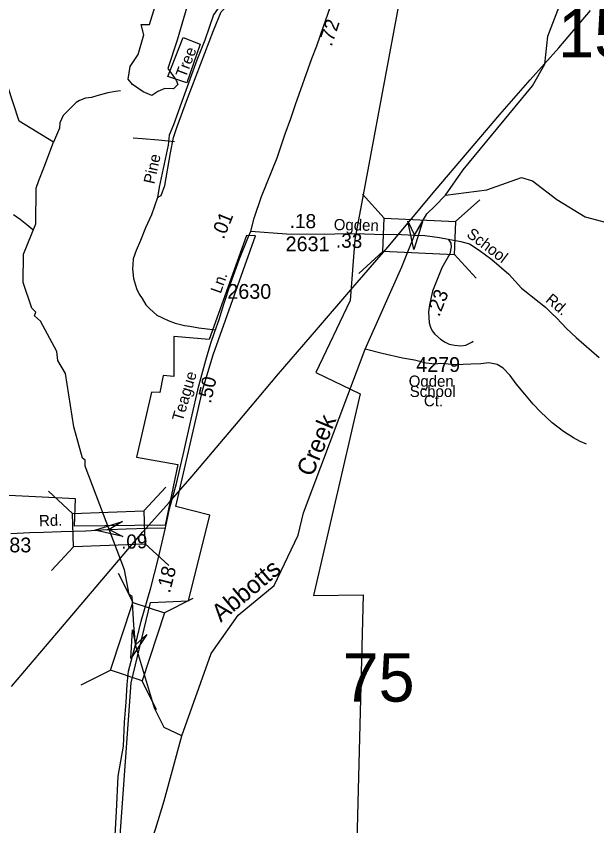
# Model space of a CAD drawing. Extents: x 1547597 to 1699558, y 810033 to 920809.
# Drawn here: x 1675799 to 1680715, y 839232 to 846092 of the extents above; entities that cross this region are included whole.
import ezdxf

# ---------------------------------------------------------------- set-up
doc = ezdxf.new("R2010")
doc.units = 0
for name, color, linetype in [('Exist Boundary Political City Limit New', 7, 'Continuous'), ('Exist Boundary Political City Limit New Hole', 7, 'Continuous'), ('Exist Hydrographic Creek Single Shore', 7, 'Continuous'), ('Exist Hydrographic Misc Water Feature', 7, 'Continuous'), ('Exist Hydrographic Pond Under 1500 Sq Ft', 7, 'Continuous'), ('Exist Road Non-System Type 51', 7, 'Continuous'), ('Exist Road Non-System Type 51 Label', 7, 'Continuous'), ('Exist Road Secondary Mileage Hundredths English Label', 7, 'Continuous'), ('Exist Road Secondary Structure Standard Bridge Attributed CELL', 7, 'Continuous'), ('Exist Road Secondary Structure Standard Bridge CELL', 7, 'Continuous'), ('Exist Road Secondary Structure Standard Bridge Number Label', 7, 'Continuous'), ('Exist Road Secondary Type 51 Attributed', 7, 'Continuous'), ('Exist Road Secondary Type 51 Label', 7, 'Continuous'), ('Exist Road Secondary Type 51 Number Label', 7, 'Continuous'), ('Exist Utilities Electrical Transmission Line', 7, 'Continuous'), ('Map Preparation Boundary City Limit Buffer Line', 7, 'Continuous'), ('Old_Level_32', 7, 'Continuous')]:
    doc.layers.add(name, color=color, linetype=linetype)

msp = doc.modelspace()

# ---------------------------------------------------------------- linework, layer by layer
at = {"layer": 'Exist Boundary Political City Limit New'}
for points in [[(1679086.6, 846460.7), (1678666.9, 844201), (1678627.9, 843683.7), (1678335.2, 843073.7), (1678711.9, 842892.8), (1678316.5, 841183.4), (1678737.3, 841190.6), (1678673.3, 838655.5)], [(1677060.7, 841780.9), (1676294, 841770.4), (1676301.3, 842001.7), (1674891.3, 842073.6), (1674863.2, 844275.2), (1673795.1, 844020.7), (1673897.1, 846177.4)], [(1676650.6, 838758.4), (1676772.2, 840442.6), (1676937.6, 841124.2), (1677257.1, 841139.6), (1677438.4, 841863.1), (1677149.6, 841936.8), (1677380, 842932.4), (1677466.2, 843222.6), (1677825.6, 844232.3), (1677748.8, 844235.4), (1677432.5, 843352.5), (1677134.5, 843377.1), (1677134.5, 843039.1), (1677042.4, 843048.3), (1677014.7, 842903.9), (1676944.1, 842907), (1676818.3, 842357.3), (1677168.4, 842292.7), (1677060.7, 841780.9)]]:
    msp.add_lwpolyline(points, dxfattribs=at)
at = {"layer": 'Exist Boundary Political City Limit New Hole'}
msp.add_lwpolyline([(1677356.8, 845856.6), (1677244.7, 845527.6), (1677082.3, 845581.8), (1677213.8, 845910.8), (1677356.8, 845856.6)], dxfattribs=at)
at = {"layer": 'Exist Hydrographic Creek Single Shore'}
for points in [[(1676114.4, 845023.8), (1675823.5, 845203.5), (1675726.5, 845504.2), (1675563.5, 845799.7), (1675431.6, 845982.9), (1675334.6, 846208), (1675302.6, 846376.1), (1675277.6, 846393), (1675082.1, 846934.6), (1674876.6, 847312.3), (1674757.6, 847651), (1674697.1, 847787.6), (1674707.6, 848413.9), (1674815.3, 848558.3), (1675015.6, 849079.2), (1675031, 849341.2), (1675102.6, 849495.4), (1675114.6, 849879.1), (1675075.6, 850090), (1674962.5, 850407.4)], [(1679433, 844576.1), (1679584.3, 844790.4), (1680171, 845502.8), (1680274.4, 845685.2), (1680299.6, 845923.2), (1680428.7, 846255.5), (1680505.2, 846399.2), (1680600.1, 846645.7), (1680616.7, 846922.6), (1680657.6, 847462.1), (1680673.4, 847863.4), (1680933.1, 848457.5), (1681088.8, 848850.6), (1681176.8, 849035.9), (1681351.3, 849513.9), (1681642.7, 849867.9)], [(1677201.6, 839995.7), (1677052.6, 840064.3), (1676970.6, 840230.1), (1676809.4, 840764.6), (1676794.5, 840932.8), (1676780.6, 841176), (1676755.6, 841193), (1676716.6, 841400.6), (1676384.5, 842280.5), (1676384.5, 842329.7), (1676359.6, 842346.6), (1676287.6, 842614), (1676217.5, 843065.1), (1676151.6, 843174.8), (1676144.5, 843250.4), (1676005.6, 843509.3), (1675955.6, 843552.9), (1675964.6, 843585.6), (1675931.6, 843619.1), (1675858.6, 843837.3), (1675861.6, 844076.8), (1675964.6, 844334), (1675967.6, 844636), (1675990, 844700.3), (1676034.2, 844806.5), (1676114.4, 845023.8)], [(1677201.6, 839995.7), (1677450.6, 840693), (1677679.7, 841016.7), (1677982.6, 841269.8), (1678186.6, 841695.7), (1678230.6, 841885.1), (1678752.7, 843272.1), (1679065.1, 843967.4), (1679172.4, 844238.4), (1679275.4, 844417.2), (1679344.4, 844482.7), (1679433, 844576.1)], [(1677269.7, 836994), (1677222.6, 837310.1), (1677017.6, 837580.1), (1676943.6, 837729.3), (1676798.5, 838208.3), (1676805.4, 838481.3), (1676795.6, 838641.7), (1676981.8, 839213.4), (1677052.5, 839444.7), (1677201.6, 839995.7)]]:
    msp.add_lwpolyline(points, dxfattribs=at)
at = {"layer": 'Exist Hydrographic Misc Water Feature'}
for points in [[(1676683.8, 845459.2), (1676640.1, 845453.5), (1676574.9, 845443.5), (1676483.1, 845418.4), (1676436.3, 845403.3), (1676386.2, 845396.7), (1676336.1, 845378.3), (1676306.4, 845360.7), (1676282.4, 845334.5), (1676196.1, 845250.3), (1676169.4, 845190.2), (1676165.4, 845144.8), (1676114.4, 845023.8)], [(1679433, 844576.1), (1679785.6, 844620.7), (1680078.7, 844726.4), (1680169.6, 844698.3), (1680376.6, 844539.8), (1680616.6, 844393.7), (1680965.6, 844298)], [(1675775.2, 844410.9), (1675833.2, 844372.8), (1675888.8, 844328.2), (1675940.7, 844286.1)], [(1680626.9, 842466.6), (1680573.1, 842489.9), (1680517.8, 842518.9), (1680434.5, 842573.9), (1680337.7, 842647.3), (1680239.4, 842741.3), (1680176.4, 842804.1), (1680106, 842889.2), (1680033.2, 842978.5), (1679982.4, 843049.3), (1679923.5, 843110.4), (1679872, 843140.9), (1679802.3, 843154.7), (1679732.1, 843147.9), (1679647.8, 843144.7), (1679517.7, 843139.2), (1679395.8, 843149), (1679342.8, 843144.1), (1679269.4, 843152.3), (1679171.5, 843177.4), (1679069.7, 843195.1), (1678896.8, 843234), (1678752.7, 843272.1)]]:
    msp.add_lwpolyline(points, dxfattribs=at)
at = {"layer": 'Exist Hydrographic Pond Under 1500 Sq Ft'}
msp.add_lwpolyline([(1677270.3, 846259.5), (1677161.6, 845888.8), (1677082.2, 845650.6), (1677152.7, 845550.5), (1677167.4, 845512.3), (1677132.2, 845477), (1677058.7, 845479.9), (1676999.9, 845453.5), (1676947, 845421.1), (1676873.5, 845450.5), (1676785.3, 845512.3), (1676747.1, 845559.4), (1676764.8, 845665.3), (1676832.4, 845768.2), (1676879.4, 845935.9), (1676858.8, 846021.2), (1676929.4, 846021.2), (1677023.4, 846336)], dxfattribs=at)
at = {"layer": 'Exist Road Non-System Type 51'}
for points in [[(1676994.8, 844555), (1677027.6, 844574.5), (1677058.9, 844657.1), (1677106.8, 844934.5), (1677131.5, 845063.3), (1677159.5, 845148.4), (1677250.3, 845394.5), (1677360.7, 845682.5), (1677469.6, 845971.5), (1677535.4, 846129), (1677617.9, 846213.2), (1677726.8, 846292.5), (1677853.9, 846337.1), (1677972.7, 846345.3), (1678108, 846312.3), (1678236.7, 846252.9), (1678357.1, 846193.4), (1678421.5, 846162), (1678457.7, 846165.1)], [(1677703.7, 846330.3), (1677608.2, 846268.1), (1677524.1, 846180.5), (1677471.3, 846102.9), (1677395.4, 845889.9), (1677327.8, 845718.8), (1677212.3, 845401.8), (1677131.6, 845171.7), (1677095.3, 845084.2), (1677087.1, 844998.3), (1677009.6, 844644.1), (1676994.8, 844555)], [(1677139.1, 845028.8), (1677005.3, 845041.5), (1676865.4, 845054.3), (1676789.5, 845059.8)], [(1676994.8, 844555), (1676943.6, 844409.6), (1676894.1, 844299), (1676852, 844191.2), (1676816.2, 844105.9), (1676790.2, 844035.8), (1676786.6, 843984.9), (1676783.9, 843950.9), (1676791.9, 843869), (1676818.3, 843784.8), (1676839.7, 843736.1), (1676864.6, 843701), (1676897.5, 843646.3), (1676930.5, 843613.9), (1676989.9, 843559.4), (1677037.7, 843536.3), (1677087.2, 843513.1), (1677146, 843492.1), (1677225.7, 843472.5), (1677268.7, 843466.9), (1677345.3, 843451.8), (1677415.2, 843444.4), (1677485.4, 843435.9)]]:
    msp.add_lwpolyline(points, dxfattribs=at)
at = {"layer": 'Exist Road Secondary Structure Standard Bridge Attributed CELL'}
for points in [[(1679240.7, 844348.9), (1679166.6, 844116.6), (1679114.6, 844354.9), (1679172.4, 844238.4)], [(1676703.3, 841684.2), (1676465.6, 841738.6), (1676698.7, 841810.4), (1676587.4, 841743.1)], [(1676905.2, 840852.5), (1676770.9, 840648.9), (1676785.4, 840892.3), (1676809.4, 840764.6)]]:
    msp.add_lwpolyline(points, close=True, dxfattribs=at)
at = {"layer": 'Exist Road Secondary Structure Standard Bridge CELL'}
for p, q in [((1678730.4, 844584.9), (1678916.3, 844380.9)), ((1679520, 844351.5), (1679724, 844537.3)), ((1678699.1, 843913), (1678903.1, 844098.8)), ((1679507.1, 844075.8), (1679693, 843871.8)), ((1676879.4, 841900.7), (1677067.2, 842102.9)), ((1676073.1, 842067.4), (1676275.3, 841879.6)), ((1676889.6, 841624.9), (1677091.8, 841437.1)), ((1676098, 841395.2), (1676285.8, 841597.4)), ((1676789.5, 841124.4), (1676666, 841371.2)), ((1677051.4, 841037.2), (1677298.2, 841160.7)), ((1676350.5, 840427.9), (1676597.3, 840551.4)), ((1676988.7, 840215.3), (1676865.2, 840462.1))]:
    msp.add_line(p, q, dxfattribs=at)
for points in [[(1678916.3, 844380.9), (1679520, 844352.8), (1679506.9, 844070.7), (1678903.1, 844098.8)], [(1676275.3, 841879.6), (1676879.3, 841902), (1676889.8, 841619.8), (1676285.8, 841597.4)], [(1676597.3, 840551.4), (1676788.3, 841124.8), (1677056.2, 841035.6), (1676865.2, 840462.1)]]:
    msp.add_lwpolyline(points, close=True, dxfattribs=at)
at = {"layer": 'Exist Road Secondary Type 51 Attributed'}
for points in [[(1677785, 844271.2), (1677814.4, 844382.4), (1677876.5, 844564), (1678010.2, 844893.6), (1678077, 845094.3), (1678124.8, 845226.2), (1678163, 845345.6), (1678301.5, 845732.6), (1678344.4, 845842.5), (1678401.7, 846004.9), (1678457.7, 846165.1)], [(1677063.6, 841756.1), (1677096.5, 841917.4), (1677155.7, 842132.6), (1677221.5, 842412.4), (1677280.7, 842678.9), (1677346.4, 842959.7), (1677405.6, 843176.9), (1677448.5, 843321.6), (1677480.1, 843421.2), (1677516.5, 843521.4), (1677557.4, 843651.9), (1677613, 843823.8), (1677689.4, 844036.9), (1677765.9, 844224.4)], [(1677765.9, 844224.4), (1677785, 844271.2)], [(1677785, 844271.2), (1678087.9, 844249.1), (1678410, 844244.6), (1678584.9, 844251.3), (1678749.4, 844248.3)], [(1678749.4, 844248.3), (1678831.8, 844245.8), (1679061.3, 844241.6), (1679172.4, 844238.4)], [(1679172.4, 844238.4), (1679259.3, 844235.2), (1679384.8, 844217.5), (1679457.1, 844203.4)], [(1679457.1, 844203.4), (1679479.4, 844169.4), (1679483.6, 844137.1), (1679472.3, 844078.6), (1679402.5, 843961.5), (1679325.1, 843761.3), (1679298.7, 843648), (1679291.1, 843587.6), (1679295.4, 843494.3), (1679306.6, 843456.1), (1679322, 843427.7), (1679343.4, 843397.3), (1679390.6, 843356.3), (1679430.1, 843329.5), (1679465.8, 843312.8), (1679509.6, 843303.9), (1679563.6, 843298.8), (1679607.7, 843303.9), (1679656.3, 843330.9), (1679667.8, 843339.9)], [(1679457.1, 844203.4), (1679563.2, 844182.4), (1679636.5, 844163.6), (1679719.6, 844110.7), (1679827.1, 844031.4), (1679970.6, 843906.7), (1680077.9, 843789.3), (1680227.2, 843670.7), (1680282, 843627.2), (1680331, 843576.2), (1680376.3, 843534.7), (1680459.4, 843445.9), (1680540.5, 843370.4), (1680734.3, 843201)], [(1675753, 841709.1), (1675915.3, 841717.8), (1676029.5, 841721.5), (1676179.7, 841726.5), (1676387.9, 841732.3), (1676570.2, 841742.6), (1676587.4, 841743.1)], [(1676587.4, 841743.1), (1676730.5, 841749.3), (1676908.7, 841753.7), (1677063.6, 841756.1)], [(1676809.4, 840764.6), (1676856.4, 840966.3), (1676938.6, 841249.3), (1677001.1, 841492.9), (1677063.6, 841756.1)], [(1676634.4, 839101.2), (1676649.2, 839354.6), (1676664.1, 839652.7), (1676707.2, 839906.9), (1676717.3, 840110.8), (1676730.7, 840280.6), (1676739.8, 840430.5), (1676750, 840542.3), (1676809.4, 840764.6)]]:
    msp.add_lwpolyline(points, dxfattribs=at)
at = {"layer": 'Exist Utilities Electrical Transmission Line'}
msp.add_lwpolyline([(1675760.8, 840413.7), (1676239.1, 840976.7), (1676871.6, 841722.1), (1677094.4, 841971.7), (1677288.8, 842195.7), (1677663.9, 842639.7), (1678020.6, 843061.9), (1678340.8, 843434.4), (1678648.8, 843793.4), (1678944.7, 844134.1), (1679348.1, 844615.8), (1679895.3, 845260.1), (1680150.6, 845553.5), (1680393.6, 845824.9), (1680663.2, 846140)], dxfattribs=at)
at = {"layer": 'Map Preparation Boundary City Limit Buffer Line'}
for points in [[(1679086.6, 846460.7), (1678666.9, 844201), (1678627.9, 843683.7), (1678335.2, 843073.7), (1678711.9, 842892.8), (1678316.5, 841183.4), (1678737.3, 841190.6), (1678673.3, 838655.5)], [(1677060.7, 841780.9), (1676294, 841770.4), (1676301.3, 842001.7), (1674891.3, 842073.6), (1674863.2, 844275.2), (1673795.1, 844020.7), (1673897.1, 846177.4)], [(1676650.6, 838758.4), (1676772.2, 840442.6), (1676937.6, 841124.2), (1677257.1, 841139.6), (1677438.4, 841863.1), (1677149.6, 841936.8), (1677380, 842932.4), (1677466.2, 843222.6), (1677825.6, 844232.3), (1677748.8, 844235.4), (1677432.5, 843352.5), (1677134.5, 843377.1), (1677134.5, 843039.1), (1677042.4, 843048.3), (1677014.7, 842903.9), (1676944.1, 842907), (1676818.3, 842357.3), (1677168.4, 842292.7), (1677060.7, 841780.9)]]:
    msp.add_lwpolyline(points, dxfattribs=at)

# ---------------------------------------------------------------- texts
at = {"layer": 'Exist Road Non-System Type 51 Label'}
for s, rotation, p in [('Tree', 69.05845, (1677234.6, 845564.7)), ('Pine', 77.4296, (1676968.7, 844665.2))]:
    msp.add_text(s, height=95, rotation=rotation, dxfattribs=at).set_placement(p)
at = {"layer": 'Exist Road Secondary Mileage Hundredths English Label'}
for s, rotation, p in [('.72', 71.46757, (1678469.1, 845829.8)), ('.01', 67.81259, (1677555.9, 844196.8)), ('.18', 359.19935, (1678114.8, 844298)), ('.33', 358.85018, (1678505.7, 844132)), ('.23', 68.31257, (1679380.4, 843540)), ('.50', 76.67609, (1677446.7, 842805.9)), ('.09', 1.41431, (1676688.9, 841579)), ('.18', 75.60847, (1677100.2, 841198.3))]:
    msp.add_text(s, height=120, rotation=rotation, dxfattribs=at).set_placement(p)
at = {"layer": 'Exist Road Secondary Structure Standard Bridge Number Label'}
for s, p in [('153', (1680388.2, 845742.6)), ('75', (1678562.6, 840284.4))]:
    msp.add_text(s, height=410.1, dxfattribs=at).set_placement(p)
at = {"layer": 'Exist Road Secondary Type 51 Label'}
for s, rotation, p in [('Ogden', 358.85014, (1678487.4, 844279.9)), ('School', 322.77838, (1679605.9, 844230.6)), ('Ln.', 70.50289, (1677530.6, 843736.8)), ('Rd.', 319.56088, (1680274.3, 843678.4)), ('Teague', 73.51064, (1677207.7, 842653.1)), ('Rd.', 1.90661, (1675993.8, 841769.6))]:
    msp.add_text(s, height=95, rotation=rotation, dxfattribs=at).set_placement(p)
for s, p in [('Ogden', (1679122.8, 842952.6)), ('School', (1679131.1, 842866)), ('Ct.', (1679251.3, 842786.8))]:
    msp.add_text(s, height=95, dxfattribs=at).set_placement(p)
at = {"layer": 'Exist Road Secondary Type 51 Number Label'}
for s, p in [('2631', (1678080.5, 844100.6)), ('2630', (1677586.8, 843697.9)), ('4279', (1679186.3, 843078.3)), ('2683', (1675555.2, 841549.4))]:
    msp.add_text(s, height=125, dxfattribs=at).set_placement(p)
at = {"layer": 'Old_Level_32'}
for s, rotation, p in [('Creek', 67.3338, (1678305.9, 842182.3)), ('Abbotts', 39.87987, (1677531.3, 840951.8))]:
    msp.add_text(s, height=150, rotation=rotation, dxfattribs=at).set_placement(p)

doc.saveas('drawing.dxf')
